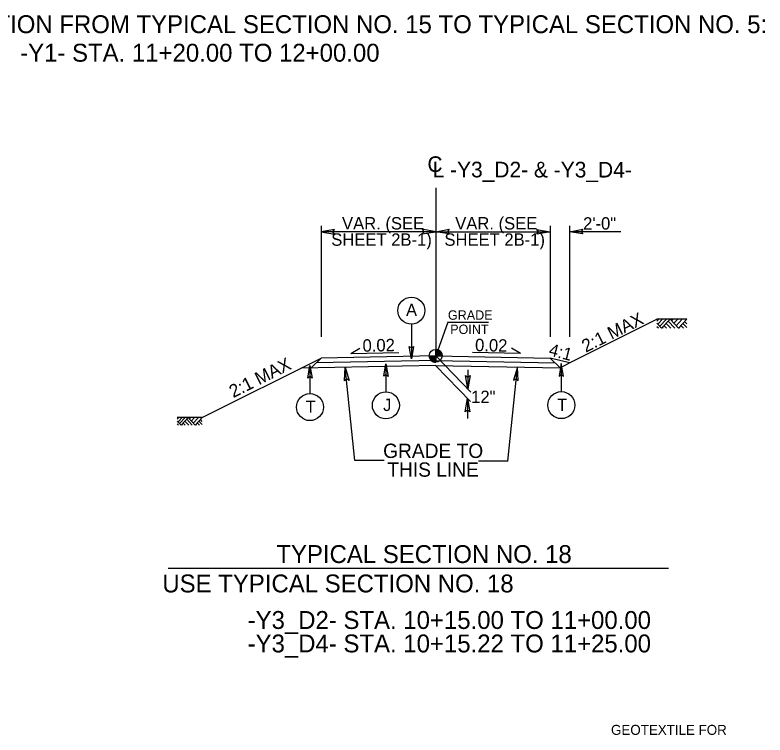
# Model space of a CAD drawing. Extents: x 1904401 to 1905163, y 193929 to 194736.
# Drawn here: x 1904886.2 to 1904964.8, y 194092.4 to 194167.8 of the extents above; entities that cross this region are included whole.
import ezdxf

# ---------------------------------------------------------------- set-up
doc = ezdxf.new("R2010")
doc.units = 0
for name, color, linetype in [('Old_Level_1', 7, 'Continuous'), ('Old_Level_11', 7, 'Continuous'), ('Old_Level_20', 7, 'Continuous'), ('Old_Level_3', 7, 'Continuous'), ('Prop Dimension Text', 7, 'Continuous'), ('Prop Lane Arrow CELL', 7, 'Continuous'), ('Typical Arrow Superelevation CELL', 7, 'Continuous'), ('Typical Hinge Slope Arterial CELL', 7, 'Continuous'), ('Typical Hinge Slope Interstate CELL', 7, 'Continuous'), ('Typical Terminator CELL', 7, 'Continuous'), ('Typical Text Centerline CELL', 7, 'Continuous')]:
    doc.layers.add(name, color=color, linetype=linetype)

# ---------------------------------------------------------------- blocks, each defined once
blk = doc.blocks.new('TERMINATOR')
at = {"layer": 'Typical Terminator CELL'}
blk.add_lwpolyline([(-0.469, 0.081), (0, 0), (-0.471, -0.083), (-0.411, 0)], close=True, dxfattribs=at)

msp = doc.modelspace()

# ---------------------------------------------------------------- linework, layer by layer
at = {"layer": 'Old_Level_1'}
for p, q in [((1904930.275, 194132.143), (1904930.275, 194132.818)), ((1904929.6, 194132.143), (1904930.275, 194132.143)), ((1904930.273, 194131.468), (1904930.275, 194132.143)), ((1904930.275, 194132.143), (1904930.273, 194131.468)), ((1904930.95, 194132.143), (1904930.275, 194132.143)), ((1904930.275, 194132.143), (1904933.949, 194128.347)), ((1904930.255, 194131.143), (1904933.911, 194127.366)), ((1904933.633, 194130.673), (1904933.633, 194128.673)), ((1904933.61, 194127.677), (1904933.61, 194125.582)), ((1904903.392, 194125.676), (1904903.222, 194125.493)), ((1904903.712, 194125.676), (1904903.298, 194125.232)), ((1904904.045, 194125.676), (1904903.465, 194125.053)), ((1904904.367, 194125.675), (1904903.626, 194124.879)), ((1904905.098, 194124.889), (1904904.367, 194125.675)), ((1904904.631, 194125.676), (1904904.498, 194125.533)), ((1904905.033, 194125.676), (1904904.7, 194125.317)), ((1904905.431, 194125.676), (1904904.898, 194125.103)), ((1904905.822, 194125.668), (1904905.098, 194124.889)), ((1904903.626, 194124.879), (1904903.222, 194125.314)), ((1904903.356, 194124.871), (1904903.222, 194125.014)), ((1904903.757, 194124.871), (1904903.688, 194124.945)), ((1904904.052, 194124.871), (1904903.835, 194125.104)), ((1904904.418, 194124.871), (1904904.018, 194125.3)), ((1904904.788, 194124.871), (1904904.202, 194125.499)), ((1904905.223, 194124.871), (1904905.152, 194124.947)), ((1904905.534, 194124.871), (1904905.307, 194125.114)), ((1904905.822, 194124.934), (1904905.48, 194125.3)), ((1904905.822, 194125.267), (1904905.636, 194125.467)), ((1904902.273, 194109.89), (1904954.666, 194109.89))]:
    msp.add_line(p, q, dxfattribs=at)
for points in [[(1904930.281, 194132.818), (1904930.281, 194132.818), (1904930.281, 194132.143)], [(1904930.294, 194132.818), (1904930.294, 194132.143)], [(1904930.308, 194132.816), (1904930.308, 194132.143)], [(1904930.321, 194132.816), (1904930.321, 194132.143)], [(1904930.335, 194132.815), (1904930.335, 194132.143)], [(1904930.348, 194132.813), (1904930.348, 194132.143)], [(1904930.362, 194132.812), (1904930.362, 194132.143)], [(1904930.375, 194132.81), (1904930.375, 194132.143)], [(1904930.389, 194132.809), (1904930.389, 194132.143)], [(1904930.402, 194132.806), (1904930.402, 194132.143)], [(1904930.416, 194132.803), (1904930.416, 194132.143)], [(1904930.429, 194132.8), (1904930.429, 194132.143)], [(1904930.443, 194132.797), (1904930.443, 194132.143)], [(1904930.456, 194132.792), (1904930.456, 194132.143)], [(1904930.47, 194132.789), (1904930.47, 194132.143)], [(1904930.483, 194132.785), (1904930.483, 194132.143)], [(1904930.497, 194132.78), (1904930.497, 194132.143)], [(1904930.51, 194132.776), (1904930.51, 194132.143)], [(1904930.524, 194132.77), (1904930.524, 194132.143)], [(1904930.537, 194132.764), (1904930.537, 194132.143)], [(1904930.551, 194132.758), (1904930.551, 194132.143)], [(1904930.564, 194132.752), (1904930.564, 194132.143)], [(1904930.578, 194132.746), (1904930.578, 194132.143)], [(1904930.591, 194132.738), (1904930.591, 194132.143)], [(1904930.605, 194132.731), (1904930.605, 194132.143)], [(1904930.618, 194132.723), (1904930.618, 194132.143)], [(1904930.632, 194132.716), (1904930.632, 194132.143)], [(1904930.645, 194132.707), (1904930.645, 194132.143)], [(1904930.659, 194132.698), (1904930.659, 194132.143)], [(1904930.672, 194132.687), (1904930.672, 194132.143)], [(1904930.686, 194132.678), (1904930.686, 194132.143)], [(1904930.699, 194132.668), (1904930.699, 194132.143)], [(1904930.713, 194132.656), (1904930.713, 194132.143)], [(1904930.726, 194132.644), (1904930.726, 194132.143)], [(1904930.74, 194132.632), (1904930.74, 194132.143)], [(1904930.753, 194132.618), (1904930.753, 194132.143)], [(1904930.767, 194132.605), (1904930.767, 194132.143)], [(1904929.603, 194132.143), (1904929.603, 194132.069)], [(1904929.616, 194132.143), (1904929.616, 194131.99)], [(1904929.63, 194132.143), (1904929.63, 194131.942)], [(1904929.643, 194132.143), (1904929.643, 194131.901)], [(1904929.657, 194132.143), (1904929.657, 194131.87)], [(1904929.67, 194132.143), (1904929.67, 194131.841)], [(1904929.684, 194132.143), (1904929.684, 194131.816)], [(1904929.697, 194132.143), (1904929.697, 194131.792)], [(1904929.711, 194132.143), (1904929.711, 194131.771)], [(1904929.724, 194132.143), (1904929.724, 194131.751)], [(1904929.738, 194132.143), (1904929.738, 194131.733)], [(1904929.751, 194132.143), (1904929.751, 194131.717)], [(1904929.765, 194132.143), (1904929.765, 194131.7)], [(1904929.778, 194132.143), (1904929.778, 194131.685)], [(1904929.792, 194132.143), (1904929.792, 194131.67)], [(1904929.805, 194132.143), (1904929.805, 194131.657)], [(1904929.819, 194132.143), (1904929.819, 194131.645)], [(1904929.832, 194132.143), (1904929.832, 194131.633)], [(1904929.846, 194132.143), (1904929.846, 194131.621)], [(1904929.859, 194132.143), (1904929.859, 194131.61)], [(1904929.873, 194132.143), (1904929.873, 194131.6)], [(1904929.886, 194132.143), (1904929.886, 194131.591)], [(1904929.9, 194132.143), (1904929.9, 194131.582)], [(1904929.913, 194132.143), (1904929.913, 194131.573)], [(1904929.927, 194132.143), (1904929.927, 194131.564)], [(1904929.94, 194132.143), (1904929.94, 194131.556)], [(1904929.954, 194132.143), (1904929.954, 194131.549)], [(1904929.967, 194132.143), (1904929.967, 194131.541)], [(1904929.981, 194132.143), (1904929.981, 194131.535)], [(1904929.994, 194132.143), (1904929.994, 194131.529)], [(1904930.008, 194132.143), (1904930.008, 194131.523)], [(1904930.021, 194132.143), (1904930.021, 194131.517)], [(1904930.035, 194132.143), (1904930.035, 194131.511)], [(1904930.048, 194132.143), (1904930.048, 194131.507)], [(1904930.062, 194132.143), (1904930.062, 194131.502)], [(1904930.075, 194132.143), (1904930.075, 194131.498)], [(1904930.089, 194132.143), (1904930.089, 194131.495)], [(1904930.102, 194132.143), (1904930.102, 194131.49)], [(1904930.116, 194132.143), (1904930.116, 194131.487)], [(1904930.129, 194132.143), (1904930.129, 194131.484)], [(1904930.143, 194132.143), (1904930.143, 194131.481)], [(1904930.156, 194132.143), (1904930.156, 194131.478)], [(1904930.17, 194132.143), (1904930.17, 194131.477)], [(1904930.183, 194132.143), (1904930.183, 194131.474)], [(1904930.197, 194132.143), (1904930.197, 194131.472)], [(1904930.21, 194132.143), (1904930.21, 194131.471)], [(1904930.224, 194132.143), (1904930.224, 194131.469)], [(1904930.237, 194132.143), (1904930.237, 194131.469)], [(1904930.251, 194132.143), (1904930.251, 194131.468)], [(1904930.264, 194132.143), (1904930.264, 194131.468), (1904930.264, 194131.468)], [(1904930.78, 194132.59), (1904930.78, 194132.143)], [(1904930.794, 194132.573), (1904930.794, 194132.143)], [(1904930.807, 194132.557), (1904930.807, 194132.143)], [(1904930.821, 194132.539), (1904930.821, 194132.143)], [(1904930.834, 194132.519), (1904930.834, 194132.143)], [(1904930.848, 194132.498), (1904930.848, 194132.143)], [(1904930.861, 194132.476), (1904930.861, 194132.143)], [(1904930.875, 194132.452), (1904930.875, 194132.143)], [(1904930.888, 194132.423), (1904930.888, 194132.143)], [(1904930.902, 194132.392), (1904930.902, 194132.143)], [(1904930.915, 194132.354), (1904930.915, 194132.143)], [(1904930.929, 194132.308), (1904930.929, 194132.143)], [(1904930.942, 194132.239), (1904930.942, 194132.143)], [(1904905.822, 194125.676), (1904903.222, 194125.676)]]:
    msp.add_lwpolyline(points, dxfattribs=at)
msp.add_circle((1904930.274, 194132.143), 0.675, dxfattribs=at)
for start, end in [(359.99048, 89.99048), (179.99048, 269.99048)]:
    msp.add_arc((1904930.274, 194132.143), 0.675, start, end, dxfattribs=at)
at = {"layer": 'Old_Level_11'}
for p, q in [((1904927.735, 194135.468), (1904927.735, 194131.814)), ((1904917.105, 194131.117), (1904917.105, 194128.183)), ((1904925.059, 194131.304), (1904925.059, 194128.37)), ((1904943.428, 194131.323), (1904943.428, 194128.388))]:
    msp.add_line(p, q, dxfattribs=at)
for points in [[(1904927.96, 194133.123), (1904927.735, 194131.814), (1904927.502, 194133.13), (1904927.735, 194132.963)], [(1904916.879, 194129.808), (1904917.105, 194131.117), (1904917.338, 194129.801), (1904917.105, 194129.968)], [(1904924.834, 194129.995), (1904925.059, 194131.304), (1904925.292, 194129.988), (1904925.059, 194130.155)], [(1904943.653, 194130.013), (1904943.428, 194131.323), (1904943.195, 194130.006), (1904943.428, 194130.174)]]:
    msp.add_lwpolyline(points, close=True, dxfattribs=at)
for centre in [(1904927.735, 194136.882), (1904917.105, 194126.769), (1904925.059, 194126.955), (1904943.428, 194126.974)]:
    msp.add_circle(centre, 1.414, dxfattribs=at)
at = {"layer": 'Old_Level_3'}
for q in [(1904930.275, 194132.143), (1904935.822, 194135.685)]:
    msp.add_line((1904931.564, 194135.685), q, dxfattribs=at)
at = {"layer": 'Prop Lane Arrow CELL'}
for p, q in [((1904918.275, 194145.748), (1904918.275, 194134.123)), ((1904942.275, 194145.748), (1904942.275, 194134.123)), ((1904944.275, 194145.748), (1904944.275, 194134.123)), ((1904930.275, 194145.148), (1904918.275, 194145.148)), ((1904930.275, 194145.148), (1904942.275, 194145.148)), ((1904949.645, 194145.148), (1904944.275, 194145.148)), ((1904953.651, 194135.989), (1904953.447, 194135.769)), ((1904954.035, 194135.989), (1904953.538, 194135.456)), ((1904954.435, 194135.989), (1904953.738, 194135.241)), ((1904954.821, 194135.987), (1904953.932, 194135.032)), ((1904955.326, 194135.023), (1904954.623, 194135.776)), ((1904955.698, 194135.044), (1904954.821, 194135.987)), ((1904955.138, 194135.989), (1904954.978, 194135.817)), ((1904955.62, 194135.989), (1904955.221, 194135.558)), ((1904956.098, 194135.989), (1904955.458, 194135.301)), ((1904956.567, 194135.979), (1904955.698, 194135.044)), ((1904956.567, 194135.498), (1904956.344, 194135.738)), ((1904953.932, 194135.032), (1904953.447, 194135.554)), ((1904953.608, 194135.023), (1904953.447, 194135.194)), ((1904954.089, 194135.023), (1904954.006, 194135.111)), ((1904954.443, 194135.023), (1904954.183, 194135.302)), ((1904954.882, 194135.023), (1904954.402, 194135.537)), ((1904955.848, 194135.023), (1904955.763, 194135.114)), ((1904956.221, 194135.023), (1904955.949, 194135.314)), ((1904956.567, 194135.098), (1904956.157, 194135.537)), ((1904917.254, 194130.882), (1904918.275, 194131.903)), ((1904930.275, 194132.143), (1904918.275, 194131.903)), ((1904930.275, 194132.143), (1904942.275, 194131.903)), ((1904943.295, 194130.882), (1904942.275, 194131.903)), ((1904930.295, 194131.143), (1904916.191, 194130.861)), ((1904930.285, 194131.643), (1904917.765, 194131.392)), ((1904930.255, 194131.143), (1904943.295, 194130.882)), ((1904930.265, 194131.643), (1904942.785, 194131.392)), ((1904943.295, 194130.882), (1904944.275, 194131.403)), ((1904921.802, 194121.163), (1904920.812, 194130.953)), ((1904937.828, 194121.114), (1904938.825, 194130.971)), ((1904924.881, 194121.163), (1904921.802, 194121.163)), ((1904937.828, 194121.114), (1904934.749, 194121.114))]:
    msp.add_line(p, q, dxfattribs=at)
msp.add_lwpolyline([(1904956.567, 194135.989), (1904953.447, 194135.989)], dxfattribs=at)
at = {"layer": 'Typical Arrow Superelevation CELL'}
for p, q in [((1904921.393, 194132.394), (1904922.333, 194132.962)), ((1904939.157, 194132.394), (1904938.217, 194132.962)), ((1904921.393, 194132.394), (1904926.404, 194132.494)), ((1904939.157, 194132.394), (1904934.146, 194132.494))]:
    msp.add_line(p, q, dxfattribs=at)
at = {"layer": 'Typical Hinge Slope Arterial CELL'}
for p, q in [((1904944.275, 194131.403), (1904953.447, 194135.989)), ((1904905.822, 194125.676), (1904918.275, 194131.903))]:
    msp.add_line(p, q, dxfattribs=at)
at = {"layer": 'Typical Hinge Slope Interstate CELL'}
msp.add_line((1904944.275, 194131.403), (1904942.275, 194131.903), dxfattribs=at)
at = {"layer": 'Typical Terminator CELL'}
for points in [[(1904919.681, 194145.391), (1904918.275, 194145.148), (1904919.689, 194144.898), (1904919.509, 194145.148)], [(1904928.869, 194144.906), (1904930.275, 194145.148), (1904928.861, 194145.398), (1904929.041, 194145.148)], [(1904931.681, 194144.906), (1904930.275, 194145.148), (1904931.689, 194145.398), (1904931.509, 194145.148)], [(1904940.869, 194145.391), (1904942.275, 194145.148), (1904940.861, 194144.898), (1904941.041, 194145.148)], [(1904945.681, 194144.906), (1904944.275, 194145.148), (1904945.689, 194145.398), (1904945.509, 194145.148)], [(1904920.725, 194129.529), (1904920.812, 194130.953), (1904921.215, 194129.575), (1904920.947, 194129.726)], [(1904938.912, 194129.547), (1904938.825, 194130.971), (1904938.422, 194129.593), (1904938.69, 194129.745)]]:
    msp.add_lwpolyline(points, close=True, dxfattribs=at)
at = {"layer": 'Typical Text Centerline CELL'}
msp.add_line((1904930.275, 194149.749), (1904930.275, 194132.143), dxfattribs=at)

# ---------------------------------------------------------------- block references
at = {"layer": 'Old_Level_1', "xscale": 3, "yscale": 3}
for p, rotation in [((1904933.633, 194128.673), -90), ((1904933.61, 194127.677), 90)]:
    msp.add_blockref('TERMINATOR', p, dxfattribs=dict(at, rotation=rotation))

# ---------------------------------------------------------------- texts
at = {"layer": 'Old_Level_1'}
for s, height, p in [('TRANSITION FROM TYPICAL SECTION NO. 15 TO TYPICAL SECTION NO. 5:', 1.875, (1904874.988, 194165.947)), ('2\'-0"', 1.3, (1904945.711, 194145.363))]:
    msp.add_text(s, height=height, dxfattribs=at).set_placement(p)
at = {"layer": 'Old_Level_11'}
for s, p in [('GRADE', (1904931.555, 194135.922)), ('POINT', (1904931.792, 194134.431))]:
    msp.add_text(s, height=0.984, dxfattribs=at).set_placement(p)
at = {"layer": 'Old_Level_20'}
for s, height, p in [('A', 1.279, (1904927.176, 194136.321)), ('12"', 1.3, (1904933.991, 194127.193)), ('T', 1.279, (1904916.669, 194126.172)), ('J', 1.279, (1904924.777, 194126.358)), ('T', 1.279, (1904943, 194126.377))]:
    msp.add_text(s, height=height, dxfattribs=at).set_placement(p)
at = {"layer": 'Prop Dimension Text'}
for rotation, p in [(1.1462, (1904922.629, 194132.567)), (358.8538, (1904934.388, 194132.637))]:
    msp.add_text('0.02', height=1.3, rotation=rotation, dxfattribs=at).set_placement(p)
msp.add_text('GEOTEXTILE FOR', height=1.04588, dxfattribs=at).set_placement((1904948.634, 194092.433))
at = {"layer": 'Prop Lane Arrow CELL'}
for s, height, p in [('-Y1- STA. 11+20.00 TO 12+00.00', 1.875, (1904886.766, 194162.958)), ('VAR. (SEE', 1.3, (1904920.468, 194145.377)), ('VAR. (SEE', 1.3, (1904932.319, 194145.377)), ('SHEET 2B-1)', 1.3, (1904919.338, 194143.673)), ('SHEET 2B-1)', 1.3, (1904931.189, 194143.673)), ('TYPICAL SECTION NO. 18', 1.875, (1904913.591, 194110.434)), ('USE TYPICAL SECTION NO. 18', 1.875, (1904901.653, 194107.356)), ('-Y3_D2- STA. 10+15.00 TO 11+00.00', 1.875, (1904910.585, 194103.529)), ('-Y3_D4- STA. 10+15.22 TO 11+25.00', 1.875, (1904910.585, 194101.071))]:
    msp.add_text(s, height=height, dxfattribs=at).set_placement(p)
for s, p in [('GRADE TO', (1904924.772, 194121.441)), ('THIS LINE', (1904925.208, 194119.475))]:
    msp.add_text(s, height=1.5, rotation=0.00016, dxfattribs=at).set_placement(p)
at = {"layer": 'Typical Hinge Slope Arterial CELL'}
for p in [(1904945.989, 194132.459), (1904909.076, 194127.708)]:
    msp.add_text('2:1 MAX', height=1.35, rotation=26.56505, dxfattribs=at).set_placement(p)
at = {"layer": 'Typical Hinge Slope Interstate CELL'}
msp.add_text('4:1', height=1.3, rotation=345.52839, dxfattribs=at).set_placement((1904942.034, 194132.206))
at = {"layer": 'Typical Text Centerline CELL'}
msp.add_text('C', height=1.64, dxfattribs=at).set_placement((1904929.407, 194151.401))
msp.add_text('L -Y3_D2- & -Y3_D4-', height=1.64109, rotation=359.9469, dxfattribs=at).set_placement((1904929.952, 194150.841))

doc.saveas('drawing.dxf')
